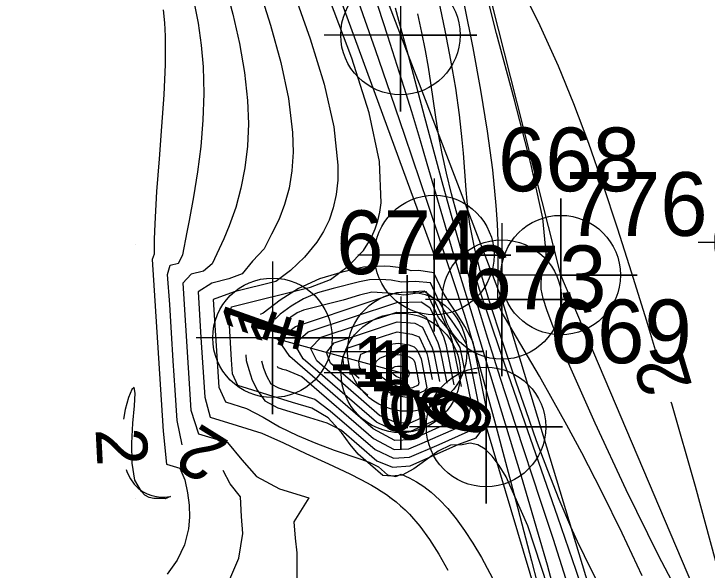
# Model space of a CAD drawing. Extents: x 2602990 to 2605851, y 618069 to 619180.
# Drawn here: x 2604025.24 to 2604052.46, y 618397.2 to 618419.03 of the extents above; entities that cross this region are included whole.
import ezdxf

# ---------------------------------------------------------------- set-up
doc = ezdxf.new("R2010")
doc.units = 0
for name, color, linetype in [('DTM Contours Major', 7, 'Continuous'), ('DTM Contours Major Text', 7, 'Continuous'), ('DTM Contours Minor', 7, 'Continuous'), ('DTM Contours Minor Text', 7, 'Continuous'), ('Exist DTM Breakline', 7, 'Continuous'), ('Exist DTM Breakline Cogo Number', 7, 'Continuous'), ('Exist DTM Breakline Cogo Point CELL', 7, 'Continuous'), ('Exist DTM Crownline', 7, 'Continuous'), ('Exist DTM Drainline', 7, 'Continuous'), ('Exist DTM Drainline Cogo Number', 7, 'Continuous'), ('Exist DTM Drainline Cogo Point CELL', 7, 'Continuous'), ('Exist DTM QL2 LIDAR Elevation Point', 7, 'Continuous'), ('Exist Roads EOP', 7, 'Continuous'), ('Exist Roads Soil', 7, 'Continuous'), ('Exist Roads Soil Cogo Point CELL', 7, 'Continuous'), ('Exist Structure Minor Pipes HDPE 18 Inch Cogo Point CELL', 7, 'Continuous')]:
    doc.layers.add(name, color=color, linetype=linetype)

# ---------------------------------------------------------------- blocks, each defined once
blk = doc.blocks.new('EXIST DTM BREAKLINE COGO POINT')
at = {"layer": 'Exist DTM Breakline Cogo Point CELL'}
blk.add_lwpolyline([(0, 0.06), (0, -0.06), (0, 0), (0.06, 0), (-0.06, 0)], dxfattribs=at)
blk.add_circle((0, 0), 0.04688, dxfattribs=at)
blk = doc.blocks.new('EXIST DTM DRAINLINE COGO POINT')
at = {"layer": 'Exist DTM Drainline Cogo Point CELL'}
blk.add_lwpolyline([(0, 0.06), (0, -0.06), (0, 0), (0.06, 0), (-0.06, 0)], dxfattribs=at)
blk.add_circle((0, 0), 0.04688, dxfattribs=at)
blk = doc.blocks.new('EXIST ROADS SOIL COGO POINT')
at = {"layer": 'Exist Roads Soil Cogo Point CELL'}
blk.add_lwpolyline([(0, -0.06), (0, 0.06), (0, 0), (0.06, 0), (-0.06, 0)], dxfattribs=at)
blk.add_circle((0, 0), 0.04688, dxfattribs=at)
blk = doc.blocks.new('EXIST STRUCTURE MINOR PIPES HDPE COGO POINT')
at = {"layer": 'Exist Structure Minor Pipes HDPE 18 Inch Cogo Point CELL'}
blk.add_lwpolyline([(-0.06, 0), (0.06, 0), (0, 0), (0, 0.06), (0, -0.06)], dxfattribs=at)
blk.add_circle((0, 0), 0.04688, dxfattribs=at)

msp = doc.modelspace()

# ---------------------------------------------------------------- linework, layer by layer
at = {"layer": 'DTM Contours Major'}
for points in [[(2604031.851, 618402.116), (2604031.646, 618403.073), (2604031.566, 618404.269), (2604031.498, 618405.414), (2604031.425, 618406.519), (2604031.357, 618407.629), (2604031.277, 618408.81), (2604031.377, 618409.171), (2604031.701, 618409.253), (2604031.87, 618409.578), (2604032.043, 618410.468), (2604032.134, 618410.925), (2604032.308, 618411.857), (2604032.462, 618412.829), (2604032.588, 618413.833), (2604032.673, 618414.86), (2604032.707, 618415.901), (2604032.679, 618416.947), (2604032.604, 618417.809), (2604032.483, 618418.668), (2604032.323, 618419.522)], [(2604048.166, 618396.701), (2604047.636, 618397.766), (2604047.37, 618398.322), (2604047.103, 618398.906), (2604046.65, 618399.972), (2604046.201, 618401.11), (2604045.764, 618402.282), (2604045.347, 618403.452), (2604044.958, 618404.582), (2604044.411, 618406.219), (2604043.931, 618407.705), (2604043.683, 618408.512), (2604043.552, 618408.966), (2604043.431, 618409.417), (2604043.323, 618409.867), (2604043.227, 618410.321), (2604043.145, 618410.784), (2604043.078, 618411.261), (2604043.033, 618411.688), (2604042.995, 618412.131), (2604042.891, 618413.567), (2604042.845, 618414.089), (2604042.734, 618415.065), (2604042.586, 618416.11), (2604042.399, 618417.217), (2604042.176, 618418.379), (2604041.917, 618419.588)], [(2604036.885, 618405.911), (2604037.307, 618406.341), (2604040.28, 618407.328), (2604041.103, 618407.313), (2604041.428, 618407.128), (2604041.886, 618406.138), (2604041.963, 618405.888), (2604042.232, 618404.542)], [(2604041.326, 618403.213), (2604040.784, 618402.971), (2604040.259, 618402.99), (2604039.6, 618403.278), (2604037.131, 618405.415), (2604036.885, 618405.911)], [(2604024.186, 618392.437), (2604025.341, 618392.381), (2604026.524, 618392.422), (2604027.71, 618392.577), (2604028.873, 618392.863), (2604029.986, 618393.296), (2604031.124, 618393.953), (2604032.136, 618394.763), (2604032.987, 618395.683), (2604033.643, 618396.666), (2604034.07, 618397.668), (2604034.233, 618398.644), (2604034.175, 618399.311), (2604034.137, 618400.077), (2604033.727, 618400.588), (2604033.461, 618401.112)]]:
    msp.add_lwpolyline(points, dxfattribs=at)
at = {"layer": 'DTM Contours Minor'}
for points in [[(2604046.134, 618409.642), (2604046.009, 618411.015), (2604045.537, 618413.159), (2604044.877, 618415.697), (2604044.19, 618418.255), (2604043.638, 618420.457), (2604043.379, 618421.926), (2604043.479, 618422.376), (2604043.832, 618422.171), (2604044.381, 618421.422), (2604045.066, 618420.237), (2604045.827, 618418.725), (2604046.605, 618416.996), (2604047.21, 618415.512), (2604047.793, 618413.958), (2604048.364, 618412.333), (2604048.927, 618410.636), (2604049.49, 618408.868), (2604050.059, 618407.026), (2604050.452, 618405.724)], [(2604050.217, 618383.978), (2604049.864, 618384.888), (2604049.533, 618385.788), (2604049.222, 618386.687), (2604048.924, 618387.592), (2604048.422, 618389.222), (2604047.946, 618390.879), (2604047.489, 618392.543), (2604046.614, 618395.82), (2604046.185, 618397.394), (2604045.842, 618398.605), (2604045.502, 618399.769), (2604045.168, 618400.883), (2604043.916, 618404.988), (2604043.18, 618407.415), (2604042.518, 618409.575), (2604042.017, 618411.275), (2604041.47, 618413.147), (2604041.174, 618414.147), (2604040.859, 618415.189), (2604040.567, 618416.136), (2604039.927, 618418.159), (2604039.194, 618420.417)], [(2604033.523, 618420.199), (2604033.832, 618419.024), (2604034.095, 618417.865), (2604034.296, 618416.731), (2604034.416, 618415.63), (2604034.445, 618414.717), (2604034.408, 618413.838), (2604034.309, 618412.996), (2604034.155, 618412.192), (2604033.949, 618411.43), (2604033.698, 618410.713), (2604033.482, 618410.2), (2604033.028, 618409.22), (2604032.688, 618408.94), (2604032.199, 618408.817), (2604031.872, 618408.471), (2604032.191, 618403.48), (2604032.491, 618402.555), (2604033.623, 618402.21), (2604034.195, 618401.534), (2604034.765, 618400.884), (2604035.668, 618400.398), (2604036.825, 618400.041), (2604036.233, 618399.103), (2604036.286, 618398.461), (2604036.349, 618397.887), (2604036.35, 618397.36), (2604036.343, 618396.906)], [(2604034.842, 618420.097), (2604035.319, 618418.589), (2604035.724, 618417.117), (2604036.024, 618415.706), (2604036.185, 618414.383), (2604036.203, 618413.608), (2604036.154, 618412.877), (2604036.043, 618412.191), (2604035.871, 618411.549), (2604035.64, 618410.949), (2604035.354, 618410.39), (2604035.069, 618409.817), (2604034.603, 618409.327), (2604034.199, 618408.833), (2604033.682, 618408.63), (2604033.017, 618408.465), (2604032.472, 618408.119), (2604032.583, 618406.33), (2604032.737, 618403.994), (2604032.947, 618403.208), (2604034.005, 618402.885), (2604034.971, 618402.583), (2604035.828, 618402.202), (2604036.705, 618401.779), (2604037.587, 618401.377), (2604038.431, 618400.982), (2604038.866, 618400.763), (2604039.277, 618400.538), (2604039.474, 618400.422), (2604039.664, 618400.302), (2604039.863, 618400.168), (2604040.055, 618400.029), (2604040.242, 618399.884), (2604040.422, 618399.732), (2604040.597, 618399.571), (2604040.768, 618399.402), (2604041.176, 618398.936), (2604041.56, 618398.412), (2604041.924, 618397.834), (2604042.272, 618397.204)], [(2604036.213, 618419.91), (2604036.872, 618418.054), (2604037.419, 618416.268), (2604037.801, 618414.6), (2604037.964, 618413.099), (2604037.953, 618412.5), (2604037.89, 618411.941), (2604037.776, 618411.421), (2604037.612, 618410.936), (2604037.399, 618410.486), (2604037.137, 618410.068), (2604036.655, 618409.486), (2604036.104, 618408.955), (2604035.526, 618408.532), (2604033.889, 618408.121), (2604033.065, 618407.823), (2604033.283, 618404.378), (2604033.554, 618403.814), (2604034.378, 618403.553), (2604035.026, 618403.212), (2604035.672, 618402.832), (2604036.373, 618402.492), (2604037.099, 618402.188), (2604037.821, 618401.918), (2604038.86, 618401.558), (2604039.188, 618401.446), (2604039.549, 618401.258), (2604039.912, 618400.943), (2604040.235, 618400.881), (2604040.451, 618400.971), (2604040.754, 618400.828), (2604041.049, 618400.667), (2604041.337, 618400.482), (2604041.618, 618400.27), (2604041.951, 618399.969), (2604042.279, 618399.618), (2604042.605, 618399.217), (2604042.93, 618398.764), (2604043.259, 618398.259), (2604043.592, 618397.701), (2604044.37, 618396.243)], [(2604040.077, 618400.894), (2604039.72, 618400.923), (2604038.758, 618401.755), (2604038.441, 618402.14), (2604038.099, 618402.607), (2604037.578, 618403.174), (2604036.935, 618403.562), (2604036.182, 618403.787), (2604034.029, 618404.453), (2604033.82, 618404.909), (2604033.789, 618405.455), (2604033.687, 618407.032), (2604033.781, 618407.538), (2604036.883, 618408.313), (2604037.665, 618408.602), (2604038.368, 618409.13), (2604038.96, 618409.752), (2604039.141, 618410.016), (2604039.297, 618410.297), (2604039.426, 618410.597), (2604039.53, 618410.916), (2604039.607, 618411.256), (2604039.656, 618411.618), (2604039.597, 618413.238), (2604039.189, 618415.148), (2604038.507, 618417.295), (2604037.625, 618419.624)], [(2604038.774, 618419.489), (2604039.423, 618417.635), (2604040.028, 618415.887), (2604040.58, 618414.272), (2604041.48, 618411.6), (2604042.62, 618408.178), (2604042.907, 618407.287), (2604043.049, 618406.829), (2604043.211, 618406.288), (2604043.543, 618405.12), (2604044.104, 618403.057), (2604045.019, 618399.629), (2604045.559, 618397.567), (2604046.672, 618393.255)], [(2604031.104, 618419.19), (2604031.15, 618418.685), (2604031.177, 618418.16), (2604031.179, 618417.04), (2604031.127, 618415.853), (2604031.04, 618414.617), (2604030.938, 618413.349), (2604030.842, 618412.067), (2604030.77, 618410.787), (2604030.75, 618410.192), (2604030.742, 618409.598), (2604030.671, 618409.392), (2604030.771, 618407.765), (2604031.099, 618402.656), (2604031.227, 618401.365), (2604031.756, 618401.208), (2604031.957, 618400.747), (2604032.055, 618400.241), (2604032.119, 618399.755), (2604032.138, 618399.284), (2604032.098, 618398.824), (2604031.934, 618398.197), (2604031.65, 618397.597), (2604031.261, 618397.04)], [(2604051.001, 618383.415), (2604050.499, 618384.862), (2604050.043, 618386.261), (2604049.625, 618387.618), (2604049.236, 618388.938), (2604048.621, 618391.089), (2604048.018, 618393.211), (2604047.708, 618394.278), (2604047.384, 618395.359), (2604046.912, 618396.878), (2604046.42, 618398.41), (2604045.92, 618399.931), (2604044.955, 618402.838), (2604044.338, 618404.725), (2604043.844, 618406.287), (2604043.267, 618408.174), (2604042.86, 618409.548), (2604042.39, 618411.209), (2604042.051, 618412.445), (2604041.376, 618414.965), (2604040.744, 618417.349), (2604040.529, 618418.148), (2604040.223, 618419.251)], [(2604049.904, 618396.981), (2604049.121, 618398.658), (2604048.325, 618400.274), (2604047.532, 618401.807), (2604046.948, 618402.891), (2604046.39, 618403.899), (2604045.873, 618404.811), (2604045.41, 618405.61), (2604044.708, 618406.795), (2604044.462, 618407.213), (2604044.36, 618407.408), (2604044.307, 618407.54), (2604044.275, 618407.657), (2604044.257, 618407.77), (2604044.246, 618407.961), (2604044.245, 618408.217), (2604044.251, 618408.568), (2604044.256, 618409.009), (2604044.257, 618409.531), (2604044.249, 618410.128), (2604044.225, 618410.791), (2604044.18, 618411.513), (2604044.042, 618412.906), (2604043.836, 618414.425), (2604043.573, 618416.034), (2604043.266, 618417.701), (2604042.925, 618419.392)], [(2604051.826, 618382.895), (2604051.203, 618384.843), (2604050.6, 618386.808), (2604049.408, 618390.751), (2604048.85, 618392.54), (2604048.036, 618395.04), (2604047.315, 618397.185), (2604046.593, 618399.285), (2604044.653, 618404.856), (2604044.038, 618406.666), (2604043.539, 618408.177), (2604043.215, 618409.198), (2604042.869, 618410.346), (2604042.639, 618411.162), (2604042.423, 618411.975), (2604042.226, 618412.776), (2604042.054, 618413.556), (2604041.911, 618414.305), (2604041.803, 618414.981), (2604041.613, 618416.319), (2604041.515, 618416.942), (2604041.398, 618417.598), (2604041.261, 618418.294), (2604041.1, 618419.036)], [(2604052.707, 618393.89), (2604051.733, 618395.52), (2604050.549, 618397.772), (2604049.282, 618400.353), (2604048.06, 618402.97), (2604047.009, 618405.331), (2604046.679, 618406.107), (2604046.4, 618406.794), (2604046.179, 618407.383), (2604046.025, 618407.863), (2604045.944, 618408.227), (2604045.944, 618408.464), (2604045.948, 618408.668), (2604045.985, 618408.828), (2604046.038, 618408.975), (2604046.092, 618409.139), (2604046.129, 618409.352), (2604046.134, 618409.642)], [(2604043.727, 618402.854), (2604043.804, 618403.485), (2604043.27, 618406.147), (2604042.942, 618406.765), (2604042.648, 618407.246), (2604042.353, 618407.678), (2604042.102, 618408.066), (2604041.729, 618408.87), (2604041.141, 618408.957), (2604040.842, 618408.943), (2604040.646, 618409.008), (2604040.441, 618409.06), (2604040.228, 618409.097), (2604040.007, 618409.122), (2604039.777, 618409.134), (2604038.962, 618409.086), (2604038.126, 618408.9), (2604037.238, 618408.634), (2604036.42, 618408.258), (2604035.694, 618407.802), (2604035.024, 618407.287), (2604034.91, 618407.235)], [(2604043.416, 618403.051), (2604043.502, 618403.629), (2604043.018, 618406.047), (2604042.704, 618406.593), (2604042.42, 618407.013), (2604042.13, 618407.386), (2604041.935, 618407.741), (2604041.591, 618408.484), (2604041.012, 618408.529), (2604040.455, 618408.506), (2604040.053, 618408.578), (2604039.635, 618408.605), (2604039.203, 618408.589), (2604038.808, 618408.514), (2604037.773, 618408.255), (2604037.158, 618408.09), (2604036.617, 618407.848), (2604036.124, 618407.567), (2604035.696, 618407.251), (2604035.494, 618407.046)], [(2604035.618, 618406.257), (2604036.293, 618406.769), (2604039.272, 618407.761), (2604040.278, 618408.093), (2604041.345, 618408.161), (2604041.706, 618407.895), (2604042.321, 618406.569), (2604042.437, 618406.234), (2604042.803, 618404.411)], [(2604043.104, 618403.248), (2604043.204, 618403.773), (2604042.767, 618405.941), (2604042.467, 618406.421), (2604042.185, 618406.788), (2604041.908, 618407.114), (2604041.441, 618408.121), (2604040.548, 618407.993), (2604039.904, 618408.076), (2604039.293, 618408.112), (2604038.809, 618407.99), (2604038.174, 618407.794), (2604036.617, 618407.406), (2604036.356, 618407.298), (2604036.11, 618407.13), (2604035.966, 618407.008)], [(2604036.252, 618406.084), (2604036.8, 618406.554), (2604040.28, 618407.709), (2604041.224, 618407.737), (2604041.567, 618407.511), (2604042.103, 618406.353), (2604042.2, 618406.061), (2604042.518, 618404.475)], [(2604037.519, 618405.738), (2604037.817, 618406.124), (2604039.039, 618406.533), (2604040.283, 618406.943), (2604040.983, 618406.889), (2604041.286, 618406.744), (2604041.667, 618405.922), (2604041.724, 618405.715), (2604041.948, 618404.606)], [(2604038.153, 618405.564), (2604038.326, 618405.908), (2604039.787, 618406.397), (2604040.285, 618406.559), (2604040.862, 618406.465), (2604041.149, 618406.36), (2604041.451, 618405.707), (2604041.488, 618405.542), (2604041.661, 618404.68)], [(2604042.198, 618402.929), (2604040.834, 618402.323), (2604040.198, 618402.291), (2604039.347, 618402.747), (2604036.068, 618405.588), (2604035.618, 618406.257)], [(2604038.787, 618405.391), (2604038.861, 618405.674), (2604039.19, 618405.814), (2604039.917, 618406.053), (2604040.322, 618406.109), (2604040.741, 618406.04), (2604040.959, 618405.967), (2604041.064, 618405.857), (2604041.176, 618405.615), (2604041.227, 618405.491), (2604041.456, 618404.352), (2604041.36, 618404.236), (2604040.864, 618404.015), (2604040.669, 618403.973), (2604040.35, 618404.037), (2604040.025, 618404.153), (2604039.658, 618404.354), (2604039.036, 618404.893), (2604038.814, 618405.158), (2604038.787, 618405.391)], [(2604041.762, 618403.071), (2604040.808, 618402.648), (2604040.229, 618402.64), (2604039.474, 618403.013), (2604036.601, 618405.501), (2604036.252, 618406.084)], [(2604034.348, 618405.653), (2604034.362, 618405.426), (2604034.459, 618405.082), (2604034.597, 618404.663), (2604034.809, 618404.252), (2604035.09, 618403.851), (2604035.607, 618403.572), (2604036.84, 618403.192), (2604037.521, 618402.984), (2604038.108, 618402.694), (2604039.487, 618401.499), (2604040.108, 618401.243), (2604040.797, 618401.301), (2604042.71, 618402.148), (2604043.388, 618402.395), (2604043.727, 618402.854)], [(2604039.135, 618404.057), (2604037.666, 618405.329), (2604037.519, 618405.738)], [(2604039.42, 618405.218), (2604039.467, 618405.391), (2604039.613, 618405.523), (2604039.829, 618405.612), (2604040.088, 618405.657), (2604040.361, 618405.659), (2604040.62, 618405.616), (2604040.756, 618405.571), (2604040.876, 618405.511), (2604040.939, 618405.437), (2604040.977, 618405.357), (2604041.035, 618405.092), (2604041.143, 618404.551), (2604041.108, 618404.46), (2604040.886, 618404.361), (2604040.75, 618404.337), (2604040.577, 618404.347), (2604040.38, 618404.387), (2604040.179, 618404.458), (2604039.954, 618404.582), (2604039.735, 618404.738), (2604039.552, 618404.909), (2604039.437, 618405.075), (2604039.42, 618405.218)], [(2604034.963, 618405.414), (2604035.036, 618405.134), (2604035.162, 618404.829), (2604035.331, 618404.52), (2604035.627, 618404.356), (2604036.356, 618404.128), (2604037.062, 618403.914), (2604037.664, 618403.452), (2604039.421, 618401.934), (2604040.138, 618401.593), (2604040.775, 618401.631), (2604041.934, 618402.14), (2604043.081, 618402.65), (2604043.416, 618403.051)], [(2604038.791, 618404.73), (2604038.2, 618405.242), (2604038.153, 618405.564)], [(2604035.577, 618405.202), (2604035.599, 618405.153), (2604035.678, 618405.132), (2604035.79, 618405.094), (2604035.919, 618405.059), (2604036.546, 618404.796), (2604039.354, 618402.364), (2604040.168, 618401.942), (2604040.752, 618401.963), (2604041.275, 618402.183), (2604042.821, 618402.871), (2604043.104, 618403.248)], [(2604040.054, 618405.044), (2604040.071, 618405.109), (2604040.125, 618405.158), (2604040.206, 618405.19), (2604040.302, 618405.207), (2604040.403, 618405.208), (2604040.499, 618405.192), (2604040.55, 618405.175), (2604040.595, 618405.153), (2604040.635, 618405.127), (2604040.669, 618405.097), (2604040.698, 618405.064), (2604040.721, 618405.029), (2604040.741, 618404.987), (2604040.752, 618404.944), (2604040.756, 618404.901), (2604040.751, 618404.86), (2604040.739, 618404.823), (2604040.718, 618404.789), (2604040.688, 618404.76), (2604040.65, 618404.738), (2604040.604, 618404.723), (2604040.548, 618404.717), (2604040.484, 618404.721), (2604040.41, 618404.736), (2604040.335, 618404.763), (2604040.251, 618404.808), (2604040.17, 618404.866), (2604040.103, 618404.93), (2604040.061, 618404.991), (2604040.054, 618405.044)], [(2604030.246, 618400.288), (2604029.994, 618400.741), (2604029.882, 618401.407), (2604029.87, 618402.182), (2604029.913, 618402.965), (2604029.971, 618403.653), (2604030, 618404.144), (2604029.962, 618404.368), (2604029.866, 618404.292), (2604029.741, 618403.982), (2604029.614, 618403.506), (2604029.55, 618403.134)], [(2604051.029, 618403.809), (2604051.051, 618403.737), (2604051.988, 618400.493), (2604052.779, 618397.554)], [(2604046.2, 618396.55), (2604045.412, 618398.939), (2604044.562, 618400.865), (2604044.294, 618401.314), (2604044.022, 618401.68), (2604043.743, 618401.953), (2604043.455, 618402.124), (2604043.156, 618402.185), (2604042.844, 618402.125), (2604042.384, 618402.103), (2604041.903, 618401.867), (2604041.415, 618401.523), (2604040.937, 618401.176), (2604040.486, 618400.931), (2604040.077, 618400.894)], [(2604029.651, 618401.158), (2604029.691, 618401.041), (2604029.813, 618400.791), (2604029.96, 618400.579), (2604030.12, 618400.416), (2604030.294, 618400.289), (2604030.476, 618400.195), (2604030.659, 618400.129), (2604030.838, 618400.088), (2604031.005, 618400.07), (2604031.167, 618400.07), (2604031.373, 618400.092), (2604031.389, 618400.09), (2604031.182, 618400), (2604031.062, 618400.009), (2604030.906, 618400.01), (2604030.729, 618400.021), (2604030.549, 618400.059), (2604030.383, 618400.143), (2604030.246, 618400.288)]]:
    msp.add_lwpolyline(points, dxfattribs=at)
at = {"layer": 'Exist DTM Breakline'}
for points in [[(2603980.961, 618482.81), (2603991.317, 618481.91), (2604021.685, 618480.962), (2604022.58, 618472.591), (2604032.688, 618438.475), (2604040.417, 618418.201), (2604044.397, 618407.821), (2604049.306, 618391.648), (2604054.884, 618376.066), (2604069.726, 618356.495), (2604081.437, 618334.021), (2604077.048, 618321.258), (2604071.244, 618308.511), (2604061.122, 618272.322)], [(2604029.147, 618442.302), (2604035.509, 618426.573), (2604041.746, 618409.569)], [(2604029.147, 618442.302), (2604035.509, 618426.573), (2604041.746, 618409.569)], [(2604043.777, 618402.822), (2604049.145, 618384.857), (2604060.833, 618362.476), (2604072.196, 618348.705)]]:
    msp.add_lwpolyline(points, dxfattribs=at)
msp.add_spline([(2604056.195, 618608.101), (2604070.612, 618564.846), (2604060.948, 618498.617), (2604052.223, 618447.183), (2604051.568, 618445.166), (2604051.779, 618438.355), (2604056.316, 618420.051), (2604056.045, 618414.227), (2604060.112, 618404.174), (2604065.814, 618393.977), (2604079.591, 618374.932), (2604102.645, 618354.376), (2604129.573, 618330.438), (2604185.644, 618288.739), (2604229.181, 618260.22), (2604259.941, 618240.43), (2604275.412, 618231.212), (2604276.014, 618212.47)], degree=3, dxfattribs=at)
at = {"layer": 'Exist DTM Crownline'}
msp.add_spline([(2603233.488, 618380.754), (2603285.185, 618400.095), (2603335.457, 618418.629), (2603390.812, 618439.069), (2603440.087, 618457.325), (2603493.996, 618477.231), (2603542.655, 618495.301), (2603600.808, 618516.867), (2603653.659, 618536.362), (2603706.222, 618555.742), (2603764.811, 618577.593), (2603823.52, 618599.847), (2603878.564, 618620.56), (2603937.951, 618643.078), (2603997.369, 618665.789), (2604036.209, 618680.665), (2604055.311, 618688.017)], degree=3, dxfattribs=at)
at = {"layer": 'Exist DTM Drainline'}
msp.add_line((2604040.428, 618404.942), (2604035.393, 618406.319), dxfattribs=at)
at = {"layer": 'Exist DTM QL2 LIDAR Elevation Point'}
for p, q in [((2604030, 618410), (2604030, 618410)), ((2604030, 618400), (2604030, 618400)), ((2604040, 618400), (2604040, 618400))]:
    msp.add_line(p, q, dxfattribs=at)
at = {"layer": 'Exist Roads EOP'}
for points in [[(2603230.17, 618389.98), (2603282.929, 618409.597), (2603332.773, 618427.868), (2603388.167, 618448.413), (2603437.203, 618466.721), (2603490.778, 618486.527), (2603539.039, 618504.558), (2603597.451, 618526.156), (2603651.053, 618545.972), (2603705.208, 618566.084), (2603762.02, 618587.183), (2603820.334, 618609.162), (2603876.341, 618629.99), (2603934.909, 618652.28), (2603996.409, 618675.568), (2604033.216, 618689.957), (2604052.01, 618697.199)], [(2604034.633, 618668.486), (2603984.89, 618650.123), (2603936.767, 618631.654), (2603888.195, 618613.335), (2603837.766, 618594.258), (2603782.918, 618573.705), (2603731.939, 618554.39), (2603671.126, 618532.171), (2603621.822, 618514.106), (2603561.545, 618491.877), (2603506.421, 618471.293), (2603452.163, 618451.33), (2603398.364, 618431.316), (2603341.431, 618410.355), (2603281.65, 618388.199), (2603223.033, 618366.475), (2603185.717, 618352.612)]]:
    msp.add_spline(points, degree=3, dxfattribs=at)
at = {"layer": 'Exist Roads Soil'}
msp.add_lwpolyline([(2604083.916, 618350.806), (2604072.391, 618362.329), (2604063.917, 618374.331), (2604054.038, 618391.541), (2604046.708, 618408.782), (2604043.031, 618423.302), (2604039.099, 618441.937)], dxfattribs=at)

# ---------------------------------------------------------------- block references
at = {"layer": 'Exist DTM Breakline Cogo Point CELL', "xscale": 50, "yscale": 50}
for p in [(2604040.417, 618418.201), (2604041.746, 618409.569), (2604044.397, 618407.821), (2604043.777, 618402.822)]:
    msp.add_blockref('EXIST DTM BREAKLINE COGO POINT', p, dxfattribs=at)
at = {"layer": 'Exist DTM Drainline Cogo Point CELL', "xscale": 50, "yscale": 50}
for p in [(2604035.393, 618406.319), (2604035.393, 618406.319), (2604040.428, 618404.942), (2604040.428, 618404.942)]:
    msp.add_blockref('EXIST DTM DRAINLINE COGO POINT', p, dxfattribs=at)
at = {"layer": 'Exist Roads Soil Cogo Point CELL', "xscale": 50, "yscale": 50}
for p in [(2604055.11, 618410.065), (2604046.708, 618408.782)]:
    msp.add_blockref('EXIST ROADS SOIL COGO POINT', p, dxfattribs=at)
at = {"layer": 'Exist Structure Minor Pipes HDPE 18 Inch Cogo Point CELL', "xscale": 50, "yscale": 50}
msp.add_blockref('EXIST STRUCTURE MINOR PIPES HDPE COGO POINT', (2604040.684, 618405.78), dxfattribs=at)

# ---------------------------------------------------------------- texts
at = {"layer": 'DTM Contours Major Text'}
for s, rotation, p in [('0', 235.714, (2604041.769, 618404.746)), ('2', 148.0547, (2604033.766, 618402.213))]:
    msp.add_text(s, height=2, rotation=rotation, dxfattribs=at).set_placement(p)
at = {"layer": 'DTM Contours Minor Text'}
for s, rotation, p in [('1', 70.4381, (2604035.122, 618406.02)), ('1', 71.9668, (2604035.729, 618405.801)), ('1', 77.8431, (2604036.356, 618405.658)), ('2', 106.7754, (2604051.886, 618404.429)), ('-0', 178.9941, (2604041.936, 618404.641)), ('-0', 191.0281, (2604042.146, 618404.62)), ('0', 241.7057, (2604042.081, 618404.571)), ('0', 247.7768, (2604042.321, 618404.413)), ('2', 272.9424, (2604028.446, 618402.74))]:
    msp.add_text(s, height=2, rotation=rotation, dxfattribs=at).set_placement(p)
for p in [(2604037.653, 618404.391), (2604038.287, 618404.218), (2604038.92, 618404.044)]:
    msp.add_text('-1', height=2, dxfattribs=at).set_placement(p)
at = {"layer": 'Exist DTM Breakline Cogo Number'}
for s, p in [('668', (2604044.246, 618412.069)), ('776', (2604046.897, 618410.321)), ('669', (2604046.277, 618405.322))]:
    msp.add_text(s, height=2.5, dxfattribs=at).set_placement(p)
at = {"layer": 'Exist DTM Drainline Cogo Number'}
for s, p in [('674', (2604037.893, 618408.819)), ('673', (2604042.928, 618407.442))]:
    msp.add_text(s, height=2.5, dxfattribs=at).set_placement(p)

doc.saveas('drawing.dxf')
